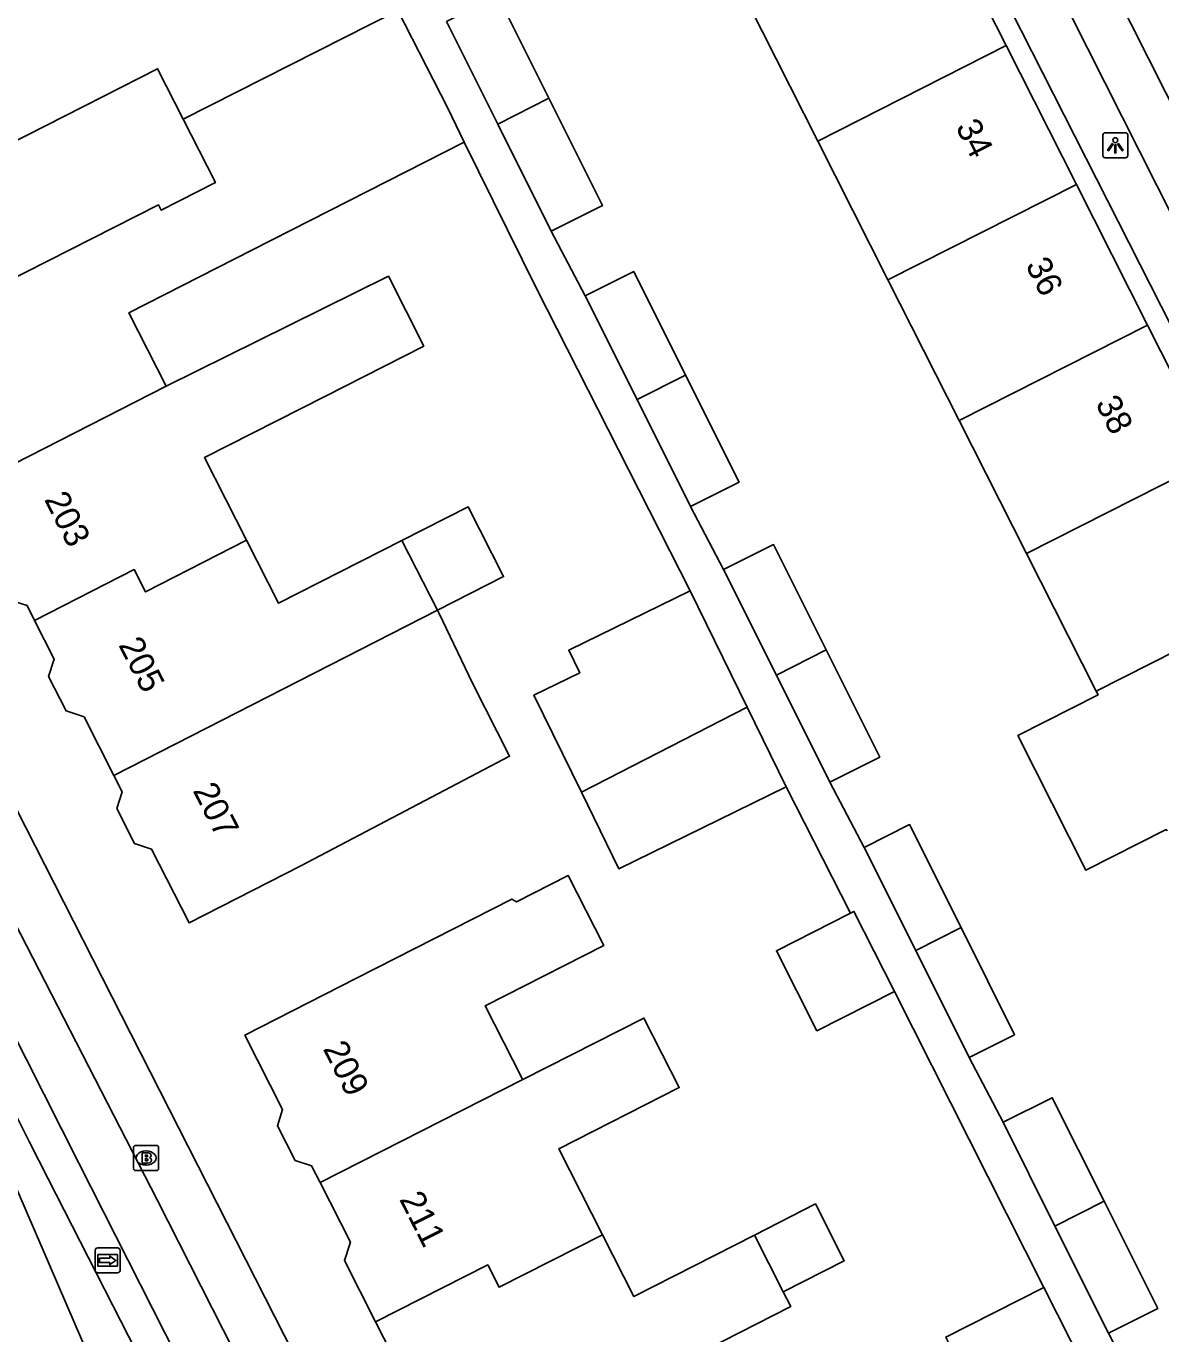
# Model space of a CAD drawing. Extents: x 162347 to 162868, y 381221 to 381813.
# Drawn here: x 162422.6 to 162467.9, y 381521.1 to 381573.3 of the extents above; entities that cross this region are included whole.
import ezdxf

# ---------------------------------------------------------------- set-up
doc = ezdxf.new("R2010")
doc.units = 0
for name, color, linetype in [('IMGEO_Brandkraan', 7, 'Continuous'), ('IMGEO_Fietspad_open', 7, 'Continuous'), ('IMGEO_Lichtpunt', 7, 'Continuous'), ('IMGEO_Pand', 7, 'Continuous'), ('IMGEO_Pand_nummerreeks', 7, 'Continuous'), ('IMGEO_Parkeervlak_open', 7, 'Continuous'), ('IMGEO_Rijbaan_lokaal_open', 7, 'Continuous'), ('IMGEO_Rijbaan_regionaal_gesloten', 7, 'Continuous'), ('IMGEO_Voetpad_open', 7, 'Continuous'), ('IMGEO_Wegwijzer', 7, 'Continuous')]:
    doc.layers.add(name, color=color, linetype=linetype)

msp = doc.modelspace()

# ---------------------------------------------------------------- linework, layer by layer
at = {"layer": 'IMGEO_Brandkraan'}
for p, q in [((162426.868, 381527.702), (162426.868, 381528.554)), ((162426.943, 381528.628), (162427.795, 381528.628)), ((162427.869, 381528.554), (162427.869, 381527.702)), ((162427.356, 381528.408), (162427.381, 381528.408)), ((162427.795, 381527.628), (162426.943, 381527.628)), ((162427.379, 381527.848), (162427.354, 381527.848))]:
    msp.add_line(p, q, dxfattribs=at)
for points in [[(162426.868, 381527.702), (162426.868, 381528.554)], [(162426.943, 381528.628), (162427.795, 381528.628)], [(162427.869, 381528.554), (162427.869, 381527.702)], [(162427.216, 381528.328), (162427.216, 381527.928), (162427.429, 381527.928)], [(162427.447, 381528.328), (162427.216, 381528.328)], [(162427.395, 381528.247), (162427.341, 381528.247), (162427.341, 381528.171)], [(162427.341, 381528.171), (162427.394, 381528.171)], [(162427.403, 381528.095), (162427.341, 381528.095), (162427.341, 381528.014)], [(162427.795, 381527.628), (162426.943, 381527.628)], [(162427.341, 381528.014), (162427.403, 381528.014)]]:
    msp.add_lwpolyline(points, dxfattribs=at)
for centre, radius, start, end in [((162426.945, 381528.552), 0.0765, 91.552, 178.448), ((162426.945, 381528.552), 0.0765, 91.552, 178.448), ((162427.793, 381528.552), 0.0765, 1.552, 88.448), ((162427.793, 381528.552), 0.0765, 1.552, 88.448), ((162427.396, 381528.209), 0.0379, 267.8285, 90.9355), ((162427.404, 381528.054), 0.0404, 269.8759, 90.5077), ((162427.451, 381528.183), 0.145, 59.4692, 91.5367), ((162427.476, 381528.23), 0.0922, 285.5137, 58.1501), ((162427.481, 381528.038), 0.105, 301.3115, 78.989), ((162426.945, 381527.704), 0.0765, 181.552, 268.448), ((162426.945, 381527.704), 0.0765, 181.552, 268.448), ((162427.435, 381528.179), 0.251, 268.6676, 293.5347), ((162427.793, 381527.704), 0.0765, 271.552, 358.448), ((162427.793, 381527.704), 0.0765, 271.552, 358.448)]:
    msp.add_arc(centre, radius, start, end, dxfattribs=at)
for centre, major_axis, ratio, start_param, end_param in [((162427.355, 381528.128), (-0.387, 0.002), 0.722429, 4.712389, 7.853982), ((162427.38, 381528.128), (-0.39, 0.002), 0.717154, 1.570796, 4.712389)]:
    msp.add_ellipse(centre, major_axis=major_axis, ratio=ratio, start_param=start_param, end_param=end_param, dxfattribs=at)
at = {"layer": 'IMGEO_Fietspad_open'}
for points in [[(162362.948, 381654.184), (162366.42, 381647.346), (162373.547, 381633.19), (162382.229, 381616.136), (162390.519, 381599.747), (162395.607, 381589.625), (162403.109, 381574.937), (162411.637, 381558.14), (162419.849, 381541.928), (162427.81, 381526.456), (162437.491, 381507.399), (162441.265, 381500), (162456.812, 381469.521), (162464.953, 381453.521)], [(162462.98, 381452.545), (162461.625, 381455.252), (162453.003, 381472.242), (162452.042, 381474.115), (162448.969, 381480.106), (162445.183, 381487.485), (162438.839, 381500), (162438.556, 381500.561), (162435.485, 381506.617), (162424.679, 381527.923), (162421.176, 381534.828)]]:
    msp.add_lwpolyline(points, dxfattribs=at)
at = {"layer": 'IMGEO_Lichtpunt'}
for p, q in [((162465.58, 381568.974), (162465.58, 381568.167)), ((162465.58, 381568.974), (162465.58, 381568.167)), ((162466.482, 381569.069), (162465.674, 381569.069)), ((162466.482, 381569.069), (162465.674, 381569.069)), ((162466.576, 381568.167), (162466.576, 381568.974)), ((162466.576, 381568.167), (162466.576, 381568.974)), ((162465.674, 381568.073), (162466.482, 381568.073)), ((162465.674, 381568.073), (162466.482, 381568.073))]:
    msp.add_line(p, q, dxfattribs=at)
for points in [[(162465.954, 381568.638), (162465.993, 381568.61), (162465.805, 381568.348), (162465.767, 381568.375), (162465.954, 381568.638)], [(162466.056, 381568.59), (162466.103, 381568.59), (162466.103, 381568.268), (162466.056, 381568.268), (162466.056, 381568.59)], [(162466.166, 381568.61), (162466.204, 381568.637), (162466.391, 381568.375), (162466.352, 381568.347), (162466.166, 381568.61)]]:
    msp.add_lwpolyline(points, dxfattribs=at)
msp.add_circle((162466.079, 381568.772), 0.0994, dxfattribs=at)
for centre, start, end in [((162465.674, 381568.974), 90, 180), ((162465.674, 381568.974), 90, 180), ((162466.482, 381568.974), 0, 90), ((162466.482, 381568.974), 0, 90), ((162465.674, 381568.167), 180, 270), ((162465.674, 381568.167), 180, 270), ((162466.482, 381568.167), 270, 0), ((162466.482, 381568.167), 270, 360)]:
    msp.add_arc(centre, 0.0946, start, end, dxfattribs=at)
at = {"layer": 'IMGEO_Pand'}
for points in [[(162461.717, 381572.548), (162458.935, 381578.045)], [(162439.361, 381573.514), (162441.413, 381574.54), (162443.458, 381570.449)], [(162454.192, 381568.74), (162451.409, 381574.236)], [(162437.424, 381573.954), (162428.846, 381569.617)], [(162440.071, 381568.694), (162439.413, 381570.046), (162437.424, 381573.954)], [(162441.411, 381569.413), (162439.361, 381573.514)], [(162461.717, 381572.548), (162454.192, 381568.74)], [(162464.522, 381567.004), (162461.717, 381572.548)], [(162412, 381570.989), (162412.333, 381570.333), (162412.13, 381569.709), (162412.834, 381568.325), (162413.474, 381568.116), (162415.007, 381565.105), (162419.464, 381567.373), (162425.658, 381570.524), (162427.824, 381571.626), (162428.846, 381569.617)], [(162441.411, 381569.413), (162443.458, 381570.449)], [(162443.458, 381570.449), (162445.6, 381566.166), (162443.548, 381565.14)], [(162428.846, 381569.617), (162430.137, 381567.08), (162427.971, 381565.977), (162427.861, 381566.194), (162421.668, 381563.044), (162417.211, 381560.776), (162418.762, 381557.728), (162418.542, 381557.053), (162419.203, 381555.754), (162419.918, 381555.521), (162420.232, 381554.905)], [(162443.548, 381565.14), (162441.411, 381569.413)], [(162428.166, 381558.957), (162426.679, 381561.882), (162431.613, 381564.392), (162440.071, 381568.694)], [(162456.999, 381563.197), (162454.192, 381568.74)], [(162456.999, 381563.197), (162464.522, 381567.004)], [(162467.363, 381561.39), (162464.522, 381567.004)], [(162431.382, 381552.794), (162429.701, 381556.097), (162434.511, 381558.544), (162438.46, 381560.553), (162437.049, 381563.343), (162433.069, 381561.378), (162428.166, 381558.957)], [(162444.905, 381562.555), (162446.846, 381563.525), (162448.913, 381559.393)], [(162459.842, 381557.583), (162456.999, 381563.197)], [(162446.976, 381558.413), (162444.905, 381562.555)], [(162467.363, 381561.39), (162459.842, 381557.583)], [(162470.051, 381556.078), (162467.363, 381561.39)], [(162448.913, 381559.393), (162446.976, 381558.413)], [(162448.913, 381559.393), (162451.054, 381555.111), (162449.112, 381554.14)], [(162420.232, 381554.905), (162428.166, 381558.957)], [(162449.112, 381554.14), (162446.976, 381558.413)], [(162462.53, 381552.272), (162459.842, 381557.583)], [(162462.53, 381552.272), (162470.051, 381556.078)], [(162420.232, 381554.905), (162421.475, 381552.462), (162421.248, 381551.766), (162421.941, 381550.403), (162422.612, 381550.185), (162422.914, 381549.592)], [(162439.002, 381550.004), (162441.645, 381551.348), (162440.229, 381554.132), (162437.586, 381552.787)], [(162422.914, 381549.592), (162426.896, 381551.626), (162427.349, 381550.734), (162431.382, 381552.794)], [(162437.586, 381552.787), (162432.66, 381550.281), (162431.382, 381552.794)], [(162437.586, 381552.787), (162439.002, 381550.004)], [(162450.434, 381551.625), (162452.428, 381552.622), (162454.529, 381548.418)], [(162465.315, 381546.773), (162462.53, 381552.272)], [(162452.541, 381547.412), (162450.434, 381551.625)], [(162449.101, 381550.78), (162444.248, 381548.404), (162444.689, 381547.503), (162442.86, 381546.608), (162444.753, 381542.743)], [(162449.101, 381550.78), (162451.378, 381546.131)], [(162472.834, 381550.578), (162465.315, 381546.773)], [(162426.086, 381543.407), (162439.002, 381550.004)], [(162426.086, 381543.407), (162426.417, 381542.757), (162426.196, 381542.08), (162426.905, 381540.688), (162427.588, 381540.465), (162429.085, 381537.524), (162433.542, 381539.792), (162441.886, 381544.173), (162440.402, 381547.089), (162439.072, 381549.867), (162439.002, 381550.004)], [(162422.914, 381549.592), (162423.702, 381548.043), (162423.477, 381547.353), (162424.172, 381545.986), (162424.893, 381545.752), (162426.086, 381543.407)], [(162454.529, 381548.418), (162452.541, 381547.412)], [(162454.529, 381548.418), (162456.67, 381544.136), (162454.677, 381543.139)], [(162454.677, 381543.139), (162452.541, 381547.412)], [(162468.143, 381541.187), (162468.115, 381541.243), (162464.902, 381539.617), (162462.179, 381544.998), (162465.39, 381546.624), (162465.315, 381546.773)], [(162444.753, 381542.743), (162451.378, 381546.131)], [(162451.378, 381546.131), (162452.935, 381542.95)], [(162444.753, 381542.743), (162446.253, 381539.679), (162452.935, 381542.95)], [(162456.045, 381540.533), (162457.861, 381541.441), (162459.917, 381537.33)], [(162458.105, 381536.413), (162456.045, 381540.533)], [(162442.415, 381531.262), (162442.392, 381531.307), (162440.914, 381534.211), (162445.648, 381536.619), (162444.229, 381539.408), (162442.158, 381538.354), (162441.982, 381538.469), (162435.766, 381535.306), (162431.312, 381533.039), (162432.822, 381530.07), (162432.61, 381529.419), (162433.318, 381528.028), (162433.976, 381527.814), (162434.315, 381527.148)], [(162455.496, 381537.907), (162455.636, 381537.978), (162457.257, 381534.774)], [(162455.496, 381537.907), (162452.541, 381536.406), (162454.16, 381533.207), (162457.257, 381534.774)], [(162458.105, 381536.413), (162459.917, 381537.33)], [(162459.917, 381537.33), (162462.057, 381533.048), (162460.242, 381532.14)], [(162460.242, 381532.14), (162458.105, 381536.413)], [(162445.594, 381525.066), (162443.851, 381528.492), (162448.663, 381530.941), (162447.249, 381533.718), (162442.415, 381531.262)], [(162442.415, 381531.262), (162434.315, 381527.148)], [(162461.595, 381529.554), (162463.562, 381530.537), (162465.629, 381526.404)], [(162463.666, 381525.411), (162461.595, 381529.554)], [(162434.315, 381527.148), (162435.526, 381524.766), (162435.289, 381524.036), (162436.535, 381521.587)], [(162452.816, 381522.782), (162455.254, 381524.023), (162454.1, 381526.292), (162451.661, 381525.051)], [(162465.629, 381526.404), (162463.666, 381525.411)], [(162465.629, 381526.404), (162467.77, 381522.122), (162465.803, 381521.138)], [(162436.535, 381521.587), (162441.013, 381523.861), (162441.466, 381522.97), (162445.594, 381525.066)], [(162451.661, 381525.051), (162446.848, 381522.602), (162445.594, 381525.066)], [(162452.816, 381522.782), (162451.661, 381525.051)], [(162465.803, 381521.138), (162463.666, 381525.411)], [(162463.228, 381522.956), (162459.304, 381520.976), (162460.15, 381519.3), (162459.311, 381518.876), (162460.082, 381517.348), (162460.907, 381515.713)], [(162463.228, 381522.956), (162464.846, 381519.754), (162465.693, 381518.077)], [(162448.308, 381519.755), (162453.114, 381522.196), (162452.816, 381522.782)], [(162436.535, 381521.587), (162438.183, 381518.347), (162438.919, 381518.108), (162440.181, 381515.627)]]:
    msp.add_lwpolyline(points, dxfattribs=at)
at = {"layer": 'IMGEO_Parkeervlak_open'}
msp.add_lwpolyline([(162491.213, 381393.798), (162488.593, 381398.901), (162482.572, 381410.845), (162477.842, 381420.165), (162475.125, 381425.517), (162471.76, 381432.148), (162465.212, 381444.966), (162461.732, 381451.927), (162458.433, 381458.526), (162450.881, 381473.37), (162447.777, 381479.473), (162444.379, 381486.155), (162439.222, 381496.36), (162437.342, 381500), (162436.324, 381501.971), (162434.333, 381505.984), (162432.557, 381509.562), (162427.946, 381518.514), (162423.461, 381527.291), (162422.698, 381528.784), (162420.29, 381533.582), (162419.988, 381534.171)], dxfattribs=at)
at = {"layer": 'IMGEO_Rijbaan_lokaal_open'}
msp.add_lwpolyline([(162460.5, 381585.739), (162491.571, 381524.186)], dxfattribs=at)
at = {"layer": 'IMGEO_Rijbaan_regionaal_gesloten'}
msp.add_lwpolyline([(162489.821, 381392.102), (162487.907, 381395.912), (162482.094, 381407.301), (162475.708, 381420.227), (162467.623, 381435.981), (162460.044, 381451.092), (162459.288, 381452.598), (162452.163, 381466.562), (162442.935, 381484.761), (162435.196, 381500), (162427.322, 381515.351), (162426.042, 381517.985), (162418.813, 381534.719), (162419.506, 381535.112)], dxfattribs=at)
at = {"layer": 'IMGEO_Voetpad_open'}
for points in [[(162466.79, 381454.429), (162443.597, 381500), (162364.764, 381654.894)], [(162488.481, 381525.898), (162484.409, 381533.947), (162458.021, 381586.227), (162433.476, 381634.757), (162424.757, 381651.992)], [(162456.714, 381584.2), (162490.31, 381518.027), (162489.593, 381517.672)], [(162440.071, 381568.694), (162442.964, 381562.844), (162449.101, 381550.78)], [(162443.548, 381565.14), (162444.905, 381562.555)], [(162449.112, 381554.14), (162450.434, 381551.625)], [(162452.935, 381542.95), (162455.496, 381537.907)], [(162454.677, 381543.139), (162456.045, 381540.533)], [(162457.257, 381534.774), (162463.228, 381522.956)], [(162460.242, 381532.14), (162461.595, 381529.554)], [(162465.803, 381521.138), (162467.194, 381518.465)]]:
    msp.add_lwpolyline(points, dxfattribs=at)
at = {"layer": 'IMGEO_Wegwijzer'}
for p, q in [((162425.337, 381523.641), (162425.337, 381524.441)), ((162425.337, 381524.441), (162425.337, 381523.641)), ((162425.437, 381524.541), (162426.227, 381524.541)), ((162426.227, 381524.541), (162425.437, 381524.541)), ((162426.327, 381524.441), (162426.327, 381523.641)), ((162426.327, 381523.641), (162426.327, 381524.441)), ((162426.227, 381523.541), (162425.437, 381523.541)), ((162425.437, 381523.541), (162426.227, 381523.541))]:
    msp.add_line(p, q, dxfattribs=at)
for points in [[(162425.438, 381524.273), (162426.226, 381524.273), (162426.226, 381523.809), (162425.438, 381523.809), (162425.438, 381524.273)], [(162425.503, 381524.125), (162425.503, 381524.041), (162425.503, 381523.957), (162425.914, 381523.957), (162425.914, 381523.874), (162426.161, 381524.041), (162425.914, 381524.208), (162425.914, 381524.125), (162425.503, 381524.125)]]:
    msp.add_lwpolyline(points, dxfattribs=at)
for centre, start, end in [((162425.437, 381524.441), 90, 180), ((162425.437, 381524.441), 90, 180), ((162426.227, 381524.441), 0, 90), ((162426.227, 381524.441), 360, 90), ((162425.437, 381523.641), 180, 270), ((162425.437, 381523.641), 180, 270), ((162426.227, 381523.641), 270, 0), ((162426.227, 381523.641), 270, 0)]:
    msp.add_arc(centre, 0.1, start, end, dxfattribs=at)

# ---------------------------------------------------------------- texts
at = {"layer": 'IMGEO_Pand_nummerreeks'}
for s, rotation, p in [('34', 296.842, (162459.682, 381569.303)), ('36', 296.842, (162462.474, 381563.785)), ('38', 296.842, (162465.268, 381558.265)), ('203', 297.0491, (162423.281, 381554.43)), ('205', 297.0518, (162426.25, 381548.617)), ('207', 297.0518, (162429.218, 381542.804)), ('209', 296.9231, (162434.415, 381532.494)), ('211', 296.9231, (162437.468, 381526.482))]:
    msp.add_text(s, height=1, rotation=rotation, dxfattribs=at).set_placement(p)

doc.saveas('drawing.dxf')
